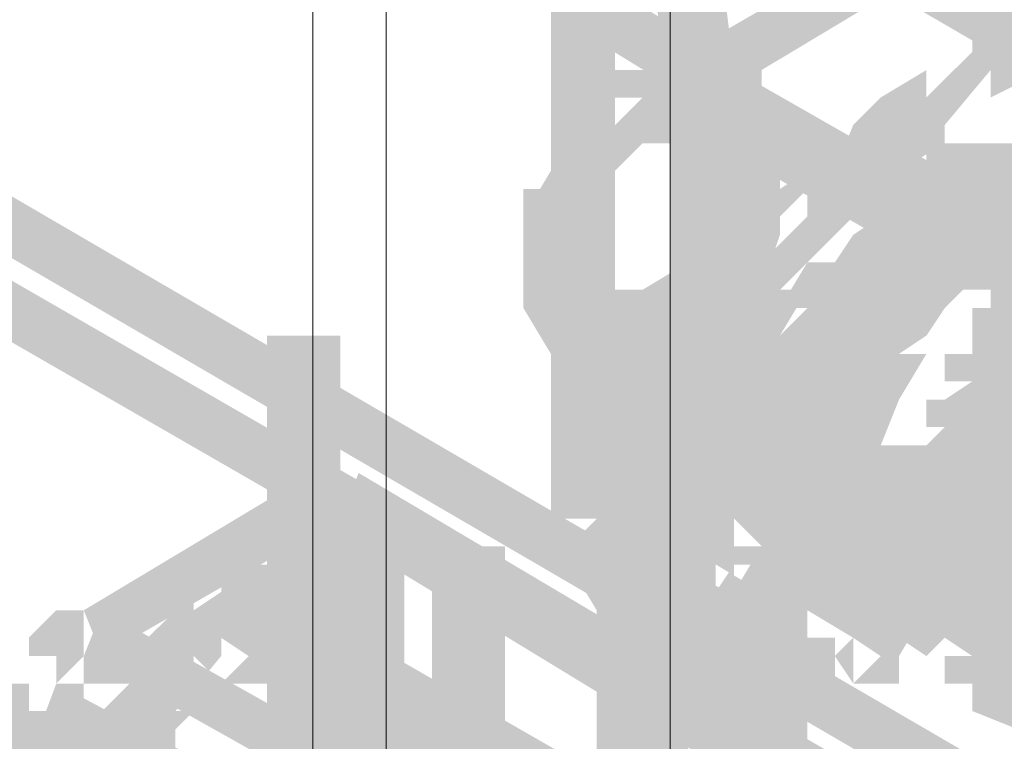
# Model space of a CAD drawing. Header units: millimetres. Extents: x -91 to 1961, y -1152 to 358.
# Tile 776 of 1056: x 238.54 to 240.32, y 124.67 to 125.98. Entities that reach past the tile are written whole.
import ezdxf

# ---------------------------------------------------------------- set-up
doc = ezdxf.new("R2010")
doc.units = ezdxf.units.MM
doc.header["$MEASUREMENT"] = 0
doc.layers.get('0').update_dxf_attribs({"linetype": 'CONTINUOUS'})

msp = doc.modelspace()

# ---------------------------------------------------------------- hatches: boundary and pattern name
at = {"true_color": 0xaaaaaa}
h = msp.add_hatch(color=253, dxfattribs=at)
h.paths.add_polyline_path([(239.7159, 144.5471), (239.7159, 138.194), (239.5835, 138.194), (239.5835, 144.5471)])
h.paths.add_polyline_path([(239.7159, 135.0174), (239.7159, 128.6642), (239.5835, 128.6642), (239.5835, 135.0174)])
h.paths.add_polyline_path([(239.7159, 125.4877), (239.7159, 119.1345), (239.5835, 119.1345), (239.5835, 125.4877)])
h.paths.add_polyline_path([(239.7159, 115.9579), (239.7159, 109.6048), (239.5835, 109.6048), (239.5835, 115.9579)])
h.paths.add_polyline_path([(239.7159, 106.4282), (239.7159, 100.0751), (239.5835, 100.0751), (239.5835, 106.4282)])
h = msp.add_hatch(color=253, dxfattribs=at)
h.paths.add_polyline_path([(239.1203, 144.4644), (239.1203, 138.1113), (238.9879, 138.1113), (238.9879, 144.4644)])
h.paths.add_polyline_path([(239.1203, 134.9347), (239.1203, 128.5815), (238.9879, 128.5815), (238.9879, 134.9347)])
h.paths.add_polyline_path([(239.1203, 125.4049), (239.1203, 119.0518), (238.9879, 119.0518), (238.9879, 125.4049)])
h.paths.add_polyline_path([(239.1203, 115.8752), (239.1203, 109.5221), (238.9879, 109.5221), (238.9879, 115.8752)])
h.paths.add_polyline_path([(239.1203, 106.3455), (239.1203, 99.9923), (238.9879, 99.9923), (238.9879, 106.3455)])
h = msp.add_hatch(color=253, dxfattribs=at)
h.paths.add_polyline_path([(239.2857, 99.6118), (239.2857, 105.965), (239.4181, 105.965), (239.4181, 99.6118)])
h.paths.add_polyline_path([(239.2857, 109.1415), (239.2857, 115.4947), (239.4181, 115.4947), (239.4181, 109.1415)])
h.paths.add_polyline_path([(239.2857, 118.6713), (239.2857, 125.0244), (239.4181, 125.0244), (239.4181, 118.6713)])
h.paths.add_polyline_path([(239.2857, 128.201), (239.2857, 134.5542), (239.4181, 134.5542), (239.4181, 128.201)])
h.paths.add_polyline_path([(239.2857, 137.7307), (239.2857, 144.0839), (239.4181, 144.0839), (239.4181, 137.7307)])
h = msp.add_hatch(color=253, dxfattribs=at)
h.paths.add_polyline_path([(267.9246, 110.0019), (262.4152, 113.1784), (262.4483, 113.2612), (267.9576, 110.0846)])
h.paths.add_polyline_path([(259.6522, 114.7336), (254.1594, 117.9102), (254.1925, 117.9929), (259.7019, 114.8164)])
h.paths.add_polyline_path([(251.3964, 119.5316), (245.8871, 122.7082), (245.9698, 122.7909), (251.4461, 119.6143)])
h.paths.add_polyline_path([(243.1406, 124.2634), (237.6809, 127.4399), (237.714, 127.5227), (243.2234, 124.3461)])
h = msp.add_hatch(color=253, dxfattribs=at)
h.paths.add_polyline_path([(265.4594, 110.0019), (259.95, 113.1784), (259.9997, 113.2612), (265.509, 110.0846)])
h.paths.add_polyline_path([(257.2036, 114.7336), (251.6942, 117.9102), (251.7439, 117.9929), (257.2367, 114.8164)])
h.paths.add_polyline_path([(248.9478, 119.5316), (243.4384, 122.7082), (243.5212, 122.7909), (248.9809, 119.6143)])
h.paths.add_polyline_path([(240.7251, 124.2634), (236.44, 126.7616), (236.4897, 126.8443), (240.7747, 124.3461)])
h = msp.add_hatch(color=253, dxfattribs=at)
h.paths.add_polyline_path([(239.4512, 126.7285), (239.5835, 126.7285), (239.5835, 126.6789), (239.4512, 126.6789)])
h.paths.add_polyline_path([(239.5008, 126.0006), (239.6166, 126.0006), (239.6166, 125.2395), (239.5008, 125.2395)])
h.paths.add_polyline_path([(240.2619, 126.8443), (240.295, 126.8443), (240.295, 126.7285), (240.2619, 126.7285)])
h = msp.add_hatch(color=253, dxfattribs=at)
h.paths.add_polyline_path([(236.4897, 126.6789), (241.9991, 123.5023), (241.9494, 123.4196), (236.44, 126.5962)])
h.paths.add_polyline_path([(244.7455, 121.8975), (250.2548, 118.7209), (250.2052, 118.6382), (244.7124, 121.8148)])
h.paths.add_polyline_path([(253.0013, 117.1492), (258.5106, 113.9726), (258.4775, 113.8899), (252.9682, 117.0664)])
h.paths.add_polyline_path([(261.2736, 112.3677), (265.509, 109.9522), (265.4594, 109.8695), (261.224, 112.285)])
for points in [[(239.5339, 126.0502), (240.3942, 126.5465), (240.4273, 126.4638), (239.5835, 125.9675)], [(239.749, 126.5465), (239.8317, 125.8847), (239.7159, 125.8351), (239.6166, 126.5134)], [(240.2122, 126.0833), (239.7986, 125.8351), (239.749, 125.9178), (240.1791, 126.166)], [(239.749, 125.8351), (239.5339, 125.9675), (239.5835, 126.0502), (239.7986, 125.9178)], [(240.6755, 125.8847), (240.6424, 125.8847), (240.5597, 125.9178), (240.4769, 125.9178), (240.51, 125.9675), (240.4769, 125.9178), (240.4273, 125.8847), (240.3446, 125.8847), (240.3942, 125.8847), (240.295, 125.8351), (240.295, 125.8847), (240.2122, 125.7855), (240.2122, 125.7524), (240.1295, 125.7028), (240.1791, 125.7524), (240.1295, 125.6697), (240.0964, 125.6697), (240.0137, 125.5869), (239.9144, 125.4877), (239.9641, 125.4877), (239.9144, 125.4049), (239.8813, 125.3222), (239.8317, 125.2064), (239.7986, 125.1071), (239.749, 125.0244), (239.749, 125.0741), (239.749, 124.9417), (239.749, 124.859), (239.6166, 124.859), (239.6166, 124.9417), (239.6166, 125.0741), (239.6663, 125.1568), (239.7159, 125.2395), (239.6993, 125.2395), (239.749, 125.3719), (239.7986, 125.4546), (239.8317, 125.5373), (239.8813, 125.5373), (239.9641, 125.62), (240.0468, 125.7028), (240.0137, 125.7028), (240.0468, 125.7855), (240.0964, 125.8351), (240.1791, 125.8847), (240.1791, 125.8351), (240.2619, 125.9178), (240.2619, 125.9675), (240.3446, 126.0006), (240.4273, 126.0006), (240.4273, 125.9675), (240.4769, 126.0006), (240.4769, 126.0502), (240.5597, 126.0502), (240.5928, 126.0502), (240.6755, 126.0006), (240.6424, 126.0006), (240.6755, 126.0006)], [(239.5339, 125.4546), (239.5835, 125.4546), (239.6166, 125.4546), (239.6166, 125.4049), (239.6663, 125.4546), (239.6663, 125.4877), (239.749, 125.5373), (239.749, 125.4877), (239.7986, 125.5373), (239.749, 125.5373), (239.7986, 125.62), (239.7986, 125.6697), (239.7986, 125.7524), (239.7986, 125.7855), (239.8317, 125.7524), (239.7986, 125.7855), (239.749, 125.8351), (239.749, 125.7855), (239.7159, 125.7855), (239.749, 125.8351), (239.7159, 125.7855), (239.6663, 125.7524), (239.6166, 125.7028), (239.5835, 125.6697), (239.6166, 125.6697), (239.5835, 125.5869), (239.5835, 125.62), (239.5835, 125.5373), (239.5835, 125.4877), (239.5835, 125.4546), (239.5339, 125.4546), (239.5835, 125.4049), (239.5339, 125.3719), (239.5008, 125.4049), (239.4512, 125.4546), (239.4512, 125.4877), (239.4512, 125.5373), (239.4512, 125.62), (239.5008, 125.7028), (239.5339, 125.7028), (239.5835, 125.7524), (239.6166, 125.7855), (239.6663, 125.8351), (239.7159, 125.8847), (239.7159, 125.9178), (239.749, 125.9178), (239.7986, 125.8847), (239.8317, 125.8351), (239.8813, 125.7855), (239.9144, 125.7855), (239.9144, 125.7524), (239.9144, 125.6697), (239.9144, 125.62), (239.9144, 125.5869), (239.8813, 125.4877), (239.8317, 125.4877), (239.7986, 125.4546), (239.7986, 125.4049), (239.7159, 125.3719), (239.7159, 125.4049), (239.6663, 125.3719), (239.6166, 125.3222), (239.5835, 125.3222), (239.5339, 125.3222)], [(240.8906, 125.7524), (240.8575, 125.7524), (240.7747, 125.7855), (240.7582, 125.802), (240.6755, 125.7855), (240.7251, 125.8351), (240.6755, 125.7855), (240.6424, 125.7524), (240.5597, 125.7524), (240.5928, 125.7524), (240.51, 125.7028), (240.4273, 125.6697), (240.4273, 125.7028), (240.3446, 125.62), (240.3942, 125.62), (240.3446, 125.5373), (240.295, 125.5373), (240.2122, 125.4546), (240.1295, 125.3719), (240.1791, 125.3719), (240.1295, 125.2891), (240.0964, 125.2064), (240.0799, 125.2064), (240.0468, 125.0741), (240.0137, 124.9913), (239.9641, 124.9086), (239.9641, 124.9417), (239.9641, 124.8259), (239.9641, 124.7266), (239.8317, 124.7266), (239.8317, 124.8259), (239.8317, 124.9417), (239.8813, 125.0244), (239.9144, 125.1071), (239.9144, 125.1237), (239.9641, 125.2395), (240.0137, 125.3222), (240.0468, 125.4049), (240.0964, 125.4049), (240.1791, 125.4877), (240.2619, 125.5869), (240.2122, 125.5869), (240.2619, 125.6697), (240.295, 125.6697), (240.3942, 125.7524), (240.3942, 125.7855), (240.4769, 125.8351), (240.5597, 125.8847), (240.6424, 125.8847), (240.6424, 125.8351), (240.6755, 125.8847), (240.6755, 125.9178), (240.7747, 125.9178), (240.8078, 125.9178), (240.8906, 125.8847), (240.8575, 125.8847), (240.8906, 125.8847)], [(239.5835, 125.4546), (239.6166, 125.4049), (239.5835, 125.4546), (239.6166, 125.4546), (239.6166, 125.4049), (239.6663, 125.4546), (239.7159, 125.4877), (239.749, 125.5373), (239.7159, 125.5373), (239.749, 125.62), (239.7986, 125.62), (239.8317, 125.6697), (239.7986, 125.6697), (239.7986, 125.7524), (239.7986, 125.7855), (239.8317, 125.7524), (239.7986, 125.7855), (239.7986, 125.7524), (239.749, 125.7524), (239.7159, 125.7524), (239.6663, 125.7524), (239.7159, 125.7855), (239.6663, 125.7524), (239.6166, 125.7028), (239.5835, 125.6697), (239.6166, 125.6697), (239.5835, 125.5869), (239.5835, 125.62), (239.5835, 125.5869), (239.5835, 125.4877), (239.5835, 125.4546), (239.5008, 125.4877), (239.5339, 125.4877), (239.5339, 125.3719), (239.5008, 125.3719), (239.4512, 125.4546), (239.4512, 125.4877), (239.4512, 125.5869), (239.4512, 125.62), (239.5008, 125.7028), (239.5339, 125.7028), (239.5835, 125.7524), (239.6166, 125.7855), (239.6663, 125.8351), (239.6663, 125.8847), (239.7159, 125.8847), (239.749, 125.8847), (239.7986, 125.8847), (239.8317, 125.8351), (239.8813, 125.7855), (239.9144, 125.7855), (239.9144, 125.7524), (239.9144, 125.6697), (239.8813, 125.62), (239.8317, 125.5869), (239.8813, 125.5869), (239.8317, 125.4877), (239.7986, 125.4877), (239.749, 125.4546), (239.7159, 125.4049), (239.6663, 125.3719), (239.6166, 125.3222), (239.5835, 125.3222), (239.5835, 125.3719), (239.5339, 125.4049)], [(239.7159, 125.8847), (239.7159, 125.1071), (239.8317, 125.1071), (239.8317, 125.8847)], [(240.2619, 125.4877), (239.7986, 125.7524), (239.8317, 125.8847), (240.295, 125.62)], [(240.3446, 125.62), (240.295, 125.62), (240.2619, 125.62), (240.2122, 125.62), (240.1791, 125.62), (240.2122, 125.6697), (240.1791, 125.62), (240.1295, 125.5869), (240.0964, 125.5373), (240.0468, 125.4877), (240.0964, 125.4877), (240.0468, 125.4049), (240.0137, 125.4049), (239.9641, 125.3719), (240.0137, 125.3719), (239.9641, 125.2891), (239.9641, 125.3222), (239.9641, 125.2891), (239.9641, 125.2064), (239.9641, 125.1568), (239.9641, 125.1071), (239.9641, 125.0741), (239.9144, 125.0741), (239.9641, 125.0244), (240.0137, 124.9913), (239.9641, 124.9417), (239.9144, 124.9913), (239.8813, 125.0244), (239.8317, 125.0741), (239.8317, 125.1071), (239.8317, 125.1568), (239.8317, 125.2064), (239.8317, 125.2891), (239.8317, 125.3222), (239.8813, 125.4049), (239.9144, 125.4049), (239.9641, 125.4546), (239.9144, 125.4546), (239.9641, 125.5373), (240.0137, 125.5373), (240.0468, 125.5869), (240.0964, 125.62), (240.1295, 125.6697), (240.1791, 125.7028), (240.1791, 125.7524), (240.2122, 125.7524), (240.2619, 125.7524), (240.295, 125.7524), (240.3446, 125.7524)], [(240.295, 125.5373), (240.0964, 125.6697), (240.1295, 125.7524), (240.3446, 125.62)], [(239.9641, 125.0244), (240.0137, 125.0741), (240.0137, 125.1071), (240.0468, 125.1071), (240.0468, 125.0741), (240.0964, 125.1071), (240.0468, 125.1071), (240.0468, 125.1568), (240.0964, 125.2064), (240.1295, 125.2064), (240.1295, 125.1568), (240.1791, 125.2064), (240.2122, 125.2395), (240.1791, 125.2395), (240.1791, 125.2891), (240.2122, 125.2891), (240.2619, 125.3222), (240.2122, 125.3222), (240.2122, 125.3719), (240.2619, 125.3719), (240.295, 125.4049), (240.2619, 125.4049), (240.2619, 125.4546), (240.295, 125.4546), (240.3446, 125.4877), (240.295, 125.4877), (240.295, 125.5373), (240.295, 125.5869), (240.295, 125.62), (240.3446, 125.62), (240.3942, 125.6697), (240.3446, 125.6697), (240.3446, 125.7028), (240.4769, 125.7028), (240.4769, 125.6697), (240.4273, 125.62), (240.3942, 125.5869), (240.4273, 125.62), (240.4273, 125.5869), (240.4273, 125.5373), (240.4273, 125.4877), (240.3942, 125.4546), (240.3446, 125.4049), (240.3942, 125.4546), (240.3942, 125.4049), (240.3446, 125.3719), (240.295, 125.3222), (240.3446, 125.3719), (240.3446, 125.3222), (240.295, 125.2891), (240.2619, 125.2395), (240.295, 125.2891), (240.295, 125.2395), (240.2619, 125.2064), (240.2122, 125.1568), (240.1791, 125.1071), (240.1295, 125.0741), (240.0964, 125.0741), (240.1791, 125.1568), (240.1791, 125.1071), (240.1295, 125.0741), (240.0964, 125.0244), (240.0468, 124.9913), (240.0137, 124.9913), (240.0468, 125.0244), (240.0137, 124.9913)], [(240.1791, 124.9086), (240.2122, 124.9417), (240.2122, 124.9913), (240.2619, 124.9913), (240.2619, 124.9417), (240.295, 124.9913), (240.2619, 124.9913), (240.2619, 125.0244), (240.295, 125.0741), (240.3446, 125.0741), (240.3446, 125.0244), (240.3942, 125.0741), (240.4273, 125.1071), (240.3942, 125.1071), (240.3942, 125.1568), (240.4273, 125.1568), (240.4769, 125.2064), (240.4273, 125.2064), (240.4273, 125.2395), (240.4769, 125.2395), (240.51, 125.2891), (240.4769, 125.2891), (240.4769, 125.3222), (240.51, 125.3222), (240.5597, 125.3719), (240.51, 125.3719), (240.51, 125.4049), (240.51, 125.4546), (240.51, 125.4877), (240.5597, 125.4877), (240.5928, 125.5373), (240.5597, 125.5373), (240.5597, 125.5869), (240.6755, 125.5869), (240.6755, 125.5373), (240.6424, 125.4877), (240.5928, 125.4546), (240.6424, 125.4877), (240.6424, 125.4546), (240.6424, 125.4049), (240.6424, 125.3719), (240.5928, 125.3222), (240.5597, 125.2891), (240.5928, 125.3222), (240.5928, 125.2891), (240.5597, 125.2395), (240.51, 125.2064), (240.5597, 125.2395), (240.5597, 125.2064), (240.51, 125.1568), (240.4769, 125.1071), (240.51, 125.1568), (240.51, 125.1071), (240.4769, 125.0741), (240.4273, 125.0244), (240.3942, 124.9913), (240.3446, 124.9417), (240.295, 124.9417), (240.3942, 125.0244), (240.3942, 124.9913), (240.3446, 124.9417), (240.295, 124.9086), (240.2619, 124.859), (240.2122, 124.859), (240.2619, 124.9086), (240.2122, 124.859)], [(240.7251, 125.4049), (240.6755, 125.4546), (240.7251, 125.4049), (240.6424, 125.3719), (240.5597, 125.3222), (240.4769, 125.2891), (240.4769, 125.3222), (240.3942, 125.2395), (240.4273, 125.2395), (240.3942, 125.1071), (240.3777, 125.1237), (240.3446, 125.0244), (240.3446, 125.0741), (240.3446, 124.9417), (240.3446, 124.859), (240.295, 124.859), (240.3446, 124.8259), (240.3446, 124.859), (240.4273, 124.8259), (240.3942, 124.8259), (240.4273, 124.8259), (240.51, 124.859), (240.5928, 124.9086), (240.5928, 124.859), (240.6755, 124.9417), (240.7747, 125.0244), (240.7251, 125.0244), (240.7747, 125.1568), (240.7582, 125.1568), (240.7747, 125.2395), (240.7747, 125.3222), (240.7747, 125.2891), (240.7251, 125.3719), (240.7747, 125.3719), (240.7251, 125.4049), (240.7747, 125.4546), (240.8078, 125.4049), (240.8575, 125.4049), (240.8906, 125.3222), (240.8906, 125.2395), (240.8906, 125.1568), (240.8906, 125.1071), (240.8575, 124.9913), (240.8078, 124.9913), (240.7251, 124.9086), (240.6424, 124.8259), (240.6424, 124.7763), (240.5597, 124.7266), (240.4769, 124.6935), (240.4273, 124.6935), (240.3942, 124.6935), (240.3777, 124.6935), (240.295, 124.7266), (240.295, 124.7763), (240.2619, 124.8259), (240.2122, 124.859), (240.2122, 124.9417), (240.2122, 125.0741), (240.2619, 125.1568), (240.295, 125.2891), (240.3446, 125.2891), (240.4273, 125.3719), (240.4273, 125.4049), (240.51, 125.4546), (240.5928, 125.4877), (240.6755, 125.5373), (240.7251, 125.4877), (240.7747, 125.4546)], [(240.7251, 125.3719), (240.6755, 125.3719), (240.5928, 125.3719), (240.6424, 125.3719), (240.5597, 125.3222), (240.5597, 125.3719), (240.4769, 125.2891), (240.51, 125.2891), (240.4769, 125.2064), (240.4273, 125.2064), (240.3446, 125.1071), (240.3942, 125.1568), (240.3942, 125.0741), (240.3942, 124.9417), (240.3942, 124.859), (240.3446, 124.859), (240.3942, 124.8259), (240.4273, 124.7763), (240.3942, 124.8259), (240.4769, 124.8259), (240.5597, 124.859), (240.5597, 124.8259), (240.5928, 124.859), (240.6755, 124.9417), (240.7747, 125.0244), (240.7251, 125.0244), (240.7747, 125.1568), (240.7582, 125.1568), (240.7747, 125.2395), (240.7747, 125.3222), (240.7747, 125.2891), (240.7251, 125.3719), (240.7747, 125.3719), (240.7251, 125.4049), (240.7747, 125.4546), (240.8078, 125.4049), (240.8575, 125.4049), (240.8906, 125.3222), (240.8906, 125.2395), (240.8906, 125.1568), (240.8906, 125.1071), (240.8575, 124.9913), (240.8078, 124.9913), (240.7251, 124.9086), (240.6424, 124.8259), (240.5928, 124.7763), (240.5928, 124.7266), (240.51, 124.6935), (240.4769, 124.6935), (240.3942, 124.6935), (240.3942, 124.7266), (240.3446, 124.7763), (240.295, 124.8259), (240.2619, 124.859), (240.2619, 124.9417), (240.2619, 125.0741), (240.2619, 125.1568), (240.295, 125.1568), (240.3942, 125.2395), (240.3446, 125.2395), (240.3942, 125.3222), (240.4273, 125.3222), (240.51, 125.4049), (240.51, 125.4546), (240.5928, 125.4877), (240.5928, 125.5042), (240.6755, 125.4877), (240.7251, 125.4877)], [(239.9641, 125.0244), (240.0137, 125.0244), (240.0468, 125.0244), (240.0964, 125.0244), (240.1295, 125.0244), (240.0964, 124.9913), (240.0964, 125.0244), (240.1295, 125.0741), (240.1791, 125.0741), (240.1791, 125.0244), (240.2122, 125.0741), (240.2619, 125.1071), (240.295, 125.1568), (240.3446, 125.2064), (240.295, 125.2064), (240.295, 125.2395), (240.3446, 125.2395), (240.3942, 125.2891), (240.3446, 125.2891), (240.3446, 125.3222), (240.3942, 125.3222), (240.4273, 125.3719), (240.3942, 125.3719), (240.3942, 125.4049), (240.3942, 125.4546), (240.3942, 125.4877), (240.51, 125.4877), (240.51, 125.4546), (240.51, 125.4049), (240.51, 125.3719), (240.4769, 125.3222), (240.4273, 125.2891), (240.4769, 125.3222), (240.4769, 125.2891), (240.4273, 125.2395), (240.3942, 125.2064), (240.4273, 125.2395), (240.4273, 125.2064), (240.3942, 125.1568), (240.3446, 125.1071), (240.295, 125.0741), (240.2619, 125.0244), (240.2122, 124.9913), (240.1791, 124.9417), (240.1295, 124.9417), (240.2122, 125.0244), (240.2122, 124.9913), (240.1295, 124.9086), (240.0964, 124.9086), (240.0468, 124.9086), (240.0137, 124.9086), (239.9641, 124.9086)], [(240.2619, 124.859), (240.295, 124.859), (240.3446, 124.859), (240.3942, 124.859), (240.4273, 124.859), (240.51, 124.9086), (240.51, 124.859), (240.5597, 124.9086), (240.5928, 124.9417), (240.6424, 124.9913), (240.5928, 124.9913), (240.6424, 125.0741), (240.6424, 125.1071), (240.6424, 125.1237), (240.6755, 125.2064), (240.6755, 125.2395), (240.6755, 125.2891), (240.6755, 125.3719), (240.6755, 125.4049), (240.6755, 125.4546), (240.7251, 125.4049), (240.6755, 125.4546), (240.7251, 125.4877), (240.7747, 125.4546), (240.8078, 125.4546), (240.8078, 125.4049), (240.8078, 125.3719), (240.8078, 125.2891), (240.8078, 125.2395), (240.8078, 125.2064), (240.8078, 125.1568), (240.7747, 125.0741), (240.7747, 125.1071), (240.7747, 125.0741), (240.7747, 125.0244), (240.7251, 124.9417), (240.6755, 124.9417), (240.6424, 124.9086), (240.5928, 124.859), (240.5597, 124.8259), (240.5597, 124.7763), (240.4769, 124.7266), (240.4273, 124.7266), (240.3942, 124.7266), (240.3446, 124.7266), (240.295, 124.7266), (240.2619, 124.7266)], [(240.0468, 125.0741), (239.5339, 125.3222), (239.5835, 125.4546), (240.0964, 125.2064)], [(239.749, 125.0741), (239.5339, 125.2064), (239.5835, 125.2891), (239.7986, 125.1568)], [(240.0137, 125.0741), (239.7986, 125.2064), (239.8317, 125.2891), (240.0468, 125.1568)], [(238.657, 124.9086), (239.0706, 125.1568), (239.1203, 125.0741), (238.6901, 124.8259)], [(239.1203, 125.1568), (240.1791, 124.5281), (240.1295, 124.4288), (239.0706, 125.0741)], [(240.1791, 124.4288), (239.1203, 125.0741), (239.1534, 125.1568), (240.2122, 124.5281)], [(239.1203, 125.0741), (239.1203, 124.5612), (239.2361, 124.5612), (239.2361, 125.0741)], [(240.1791, 124.859), (239.9641, 124.9913), (240.0137, 125.0741), (240.2122, 124.9417)], [(239.6663, 125.0244), (239.8813, 124.9086), (239.8317, 124.8259), (239.6166, 124.9417)], [(239.9641, 125.0244), (240.1791, 124.9086), (240.1295, 124.8259), (239.9144, 124.9417)], [(240.0137, 124.9913), (239.9641, 124.9417), (239.9144, 124.9913), (239.9641, 125.0244)], [(240.0468, 124.859), (239.9641, 124.9086), (240.0137, 125.0244), (240.0964, 124.9913)], [(239.7159, 124.2303), (238.657, 124.8259), (238.6901, 124.9086), (239.749, 124.313)], [(239.9144, 124.313), (239.0376, 124.8259), (239.0706, 124.9086), (239.9641, 124.3957)], [(239.8813, 124.6935), (239.6663, 124.8259), (239.7159, 124.9086), (239.9144, 124.7763)], [(240.1295, 124.859), (240.1791, 124.9086), (240.2122, 124.859), (240.1791, 124.8259)], [(239.6166, 124.859), (239.6166, 124.3461), (239.749, 124.3461), (239.749, 124.859)], [(240.295, 124.859), (240.3942, 124.8259), (240.3446, 124.6935), (240.2619, 124.7266)], [(238.6074, 124.7763), (239.7159, 124.1806), (239.6663, 124.0483), (238.5578, 124.6439)], [(239.9641, 124.1806), (239.0706, 124.6935), (239.1203, 124.7763), (240.0137, 124.2634)], [(238.5247, 124.7266), (238.5247, 124.2634), (238.657, 124.2634), (238.657, 124.7266)]]:
    msp.add_hatch(color=253, dxfattribs=at).paths.add_polyline_path(points)
h = msp.add_hatch(color=253, dxfattribs=at)
h.paths.add_polyline_path([(239.749, 125.8351), (239.749, 125.8847), (239.8813, 125.8847), (239.8813, 125.8351)])
h.paths.add_polyline_path([(239.7986, 125.7855), (239.749, 125.7855), (239.749, 125.9178), (239.7986, 125.9178)])
h.paths.add_polyline_path([(239.749, 125.7855), (239.7159, 125.7855), (239.7159, 125.9178), (239.749, 125.9178)])
h.paths.add_polyline_path([(239.7986, 125.8847), (239.7986, 125.8351), (239.6663, 125.8351), (239.6663, 125.8847)])
h.paths.add_polyline_path([(239.7159, 125.7524), (239.6663, 125.7524), (239.6663, 125.8847), (239.7159, 125.8847)])
h.paths.add_polyline_path([(239.6663, 125.7524), (239.6166, 125.7524), (239.6166, 125.8847), (239.6663, 125.8847)])
h.paths.add_polyline_path([(239.7159, 125.8351), (239.7159, 125.7855), (239.5835, 125.7855), (239.5835, 125.8351)])
h.paths.add_polyline_path([(239.6166, 125.7028), (239.5835, 125.7028), (239.5835, 125.8351), (239.6166, 125.8351)])
h.paths.add_polyline_path([(239.6663, 125.7855), (239.6663, 125.7524), (239.5339, 125.7524), (239.5339, 125.7855)])
h.paths.add_polyline_path([(239.5835, 125.6697), (239.5339, 125.6697), (239.5339, 125.7855), (239.5835, 125.7855)])
h.paths.add_polyline_path([(239.6166, 125.7524), (239.6166, 125.7028), (239.5008, 125.7028), (239.5008, 125.7524)])
h.paths.add_polyline_path([(239.6166, 125.7028), (239.6166, 125.6697), (239.5008, 125.6697), (239.5008, 125.7028)])
h.paths.add_polyline_path([(239.5339, 125.5869), (239.5008, 125.5869), (239.5008, 125.7028), (239.5339, 125.7028)])
h.paths.add_polyline_path([(239.5835, 125.6697), (239.5835, 125.62), (239.4512, 125.62), (239.4512, 125.6697)])
h.paths.add_polyline_path([(239.5835, 125.62), (239.5835, 125.5869), (239.4512, 125.5869), (239.4512, 125.62)])
h.paths.add_polyline_path([(239.5835, 125.5869), (239.5835, 125.5373), (239.4512, 125.5373), (239.4512, 125.5869)])
h.paths.add_polyline_path([(239.5835, 125.5373), (239.5835, 125.4877), (239.4512, 125.4877), (239.4512, 125.5373)])
h.paths.add_polyline_path([(239.5835, 125.4877), (239.5835, 125.4546), (239.4512, 125.4546), (239.4512, 125.4877)])
h.paths.add_polyline_path([(239.5008, 125.4877), (239.5339, 125.4877), (239.5339, 125.3719), (239.5008, 125.3719)])
h.paths.add_polyline_path([(239.6166, 125.4546), (239.6166, 125.4049), (239.5008, 125.4049), (239.5008, 125.4546)])
h = msp.add_hatch(color=253, dxfattribs=at)
h.paths.add_polyline_path([(240.0964, 125.62), (240.0468, 125.62), (240.0468, 125.7524), (240.0964, 125.7524)])
h.paths.add_polyline_path([(240.0468, 125.62), (240.0137, 125.62), (239.9641, 125.62), (240.0137, 125.6697), (239.9641, 125.62), (239.9144, 125.5869), (239.8813, 125.5869), (239.9641, 125.6697), (239.9641, 125.62), (239.9144, 125.5869), (239.8813, 125.5373), (239.8317, 125.4877), (239.8813, 125.5373), (239.8813, 125.4877), (239.8317, 125.4546), (239.7986, 125.4049), (239.8317, 125.4546), (239.8317, 125.4049), (239.8317, 125.3719), (239.8317, 125.3222), (239.7159, 125.3222), (239.7159, 125.3719), (239.7159, 125.4049), (239.7159, 125.4546), (239.749, 125.4546), (239.7986, 125.4877), (239.749, 125.4877), (239.749, 125.5373), (239.7986, 125.5373), (239.8317, 125.5869), (239.8813, 125.62), (239.8317, 125.62), (239.8317, 125.6697), (239.8813, 125.7028), (239.9144, 125.7028), (239.9144, 125.6697), (239.9641, 125.7028), (239.9641, 125.7524), (240.0137, 125.7524), (240.0468, 125.7524)])
h.paths.add_polyline_path([(239.8317, 125.3222), (239.8317, 125.2891), (239.7986, 125.2891), (239.8317, 125.2395), (239.7986, 125.2064), (239.749, 125.2395), (239.7159, 125.2891), (239.7159, 125.3222)])
h = msp.add_hatch(color=253, dxfattribs=at)
h.paths.add_polyline_path([(240.4769, 125.5869), (240.4273, 125.62), (240.4273, 125.5869), (240.3942, 125.5869), (240.3446, 125.5869), (240.3942, 125.62), (240.3446, 125.5869), (240.295, 125.5373), (240.2122, 125.5373), (240.2619, 125.5869), (240.2122, 125.5373), (240.1791, 125.4877), (240.2122, 125.4877), (240.1791, 125.4049), (240.1295, 125.4049), (240.0964, 125.3719), (240.1295, 125.3719), (240.0964, 125.2891), (240.0964, 125.3222), (240.0964, 125.2891), (240.0964, 125.2064), (240.0468, 125.1568), (240.0137, 125.1071), (240.0468, 125.1568), (240.0468, 125.1071), (240.0468, 125.1237), (240.0964, 125.0244), (240.0799, 125.0244), (240.0964, 124.9913), (239.9641, 124.9913), (239.9641, 125.0244), (239.9641, 124.9913), (239.9144, 125.0741), (239.9144, 125.1071), (239.9144, 125.1568), (239.9641, 125.1568), (240.0137, 125.2064), (239.9641, 125.2064), (239.9641, 125.2891), (239.9641, 125.3222), (240.0137, 125.4049), (240.0468, 125.4049), (240.0964, 125.4546), (240.0468, 125.4546), (240.0964, 125.5373), (240.1295, 125.5373), (240.1791, 125.5869), (240.2122, 125.62), (240.2122, 125.6697), (240.295, 125.6697), (240.295, 125.62), (240.3446, 125.6697), (240.3446, 125.7028), (240.3942, 125.7028), (240.4273, 125.7028), (240.4769, 125.6697), (240.51, 125.62)])
h.paths.add_polyline_path([(240.0468, 124.9913), (240.0964, 124.9417), (240.0468, 124.9086), (240.0137, 124.9417)])
h = msp.add_hatch(color=253, dxfattribs=at)
h.paths.add_polyline_path([(240.0964, 125.5869), (240.0964, 125.62), (240.2122, 125.62), (240.2122, 125.5869)])
h.paths.add_polyline_path([(240.0964, 125.62), (240.0964, 125.6697), (240.2122, 125.6697), (240.2122, 125.62)])
h.paths.add_polyline_path([(240.1295, 125.62), (240.0964, 125.6697), (240.1295, 125.7028), (240.1791, 125.6697)])
h = msp.add_hatch(color=253, dxfattribs=at)
h.paths.add_polyline_path([(240.2619, 125.4877), (240.2122, 125.4877), (240.2122, 125.62), (240.2619, 125.62)])
h.paths.add_polyline_path([(240.2122, 125.4877), (240.1791, 125.4877), (240.2122, 125.5373), (240.1791, 125.4877), (240.1295, 125.4546), (240.0964, 125.4546), (240.1791, 125.5373), (240.1791, 125.4877), (240.1295, 125.4546), (240.0964, 125.4049), (240.1295, 125.4546), (240.1295, 125.4049), (240.0964, 125.3719), (240.0468, 125.3222), (240.0964, 125.3719), (240.0964, 125.3222), (240.0137, 125.2395), (239.9641, 125.2395), (240.0468, 125.3222), (240.0468, 125.2891), (240.0468, 125.2395), (240.0468, 125.2064), (240.0137, 125.2064), (240.0468, 125.1568), (240.0137, 125.1071), (239.9641, 125.1568), (239.9144, 125.2064), (239.9144, 125.2395), (239.9144, 125.2891), (239.9144, 125.3222), (239.9641, 125.3719), (240.0137, 125.3719), (239.9641, 125.3222), (239.9641, 125.3719), (240.0137, 125.3719), (240.0468, 125.4049), (240.0137, 125.4049), (240.0137, 125.4546), (240.0468, 125.4546), (240.0964, 125.4877), (240.0468, 125.4877), (240.0468, 125.5373), (240.0964, 125.5869), (240.1295, 125.5869), (240.1295, 125.5373), (240.1791, 125.5869), (240.1791, 125.62), (240.2122, 125.62)])
h.paths.add_polyline_path([(240.0137, 125.2064), (240.0468, 125.2064), (240.0468, 125.0741), (240.0137, 125.0741)])
h = msp.add_hatch(color=253, dxfattribs=at)
h.paths.add_polyline_path([(240.295, 125.4877), (240.2619, 125.4877), (240.2619, 125.62), (240.295, 125.62)])
h.paths.add_polyline_path([(240.2619, 125.4877), (240.2122, 125.4877), (240.1791, 125.4877), (240.1295, 125.4877), (240.1791, 125.5373), (240.1295, 125.4877), (240.1791, 125.5373), (240.1791, 125.4877), (240.1295, 125.4546), (240.0964, 125.4049), (240.0468, 125.3719), (240.0964, 125.4049), (240.0964, 125.3719), (240.0468, 125.3222), (240.0137, 125.2891), (240.0468, 125.3222), (240.0468, 125.2891), (240.0468, 125.2395), (240.0468, 125.2064), (239.9144, 125.2064), (239.9144, 125.2395), (239.9144, 125.2891), (239.9144, 125.3222), (239.9641, 125.3222), (240.0137, 125.3719), (239.9641, 125.3719), (239.9641, 125.4049), (240.0137, 125.4049), (240.0468, 125.4546), (240.0964, 125.4877), (240.0468, 125.4877), (240.0468, 125.5373), (240.0964, 125.5373), (240.1295, 125.5869), (240.1295, 125.62), (240.1791, 125.62), (240.2122, 125.62), (240.2619, 125.62)])
h.paths.add_polyline_path([(240.0468, 125.2064), (240.0468, 125.1568), (240.0137, 125.1568), (240.0468, 125.1071), (240.0137, 125.0741), (239.9641, 125.1071), (239.9144, 125.1568), (239.9144, 125.2064)])
h = msp.add_hatch(color=253, dxfattribs=at)
h.paths.add_polyline_path([(240.295, 125.4546), (240.295, 125.4877), (240.4273, 125.4877), (240.4273, 125.4546)])
h.paths.add_polyline_path([(240.3446, 125.4049), (240.295, 125.4049), (240.295, 125.5373), (240.3446, 125.5373)])
h.paths.add_polyline_path([(240.2619, 125.4877), (240.2619, 125.5373), (240.3942, 125.5373), (240.3942, 125.4877)])
h.paths.add_polyline_path([(240.2619, 125.5373), (240.2619, 125.5869), (240.3942, 125.5869), (240.3942, 125.5373)])
h.paths.add_polyline_path([(240.295, 125.4877), (240.2619, 125.4877), (240.2619, 125.62), (240.295, 125.62)])
h = msp.add_hatch(color=253, dxfattribs=at)
h.paths.add_polyline_path([(239.7986, 125.2891), (239.8317, 125.2891), (239.8317, 125.1568), (239.7986, 125.1568)])
h.paths.add_polyline_path([(239.8317, 125.2891), (239.8813, 125.2891), (239.8813, 125.1568), (239.8317, 125.1568)])
h.paths.add_polyline_path([(239.8813, 125.2891), (239.9144, 125.2891), (239.9641, 125.2891), (239.9144, 125.2395), (239.9144, 125.2891), (239.9641, 125.3222), (240.0137, 125.3222), (239.9641, 125.2891), (239.9641, 125.3222), (240.0137, 125.3719), (240.0468, 125.3719), (240.0137, 125.3222), (240.0137, 125.3719), (240.0468, 125.3719), (240.0964, 125.4049), (240.1295, 125.3719), (240.0964, 125.3222), (240.1295, 125.3719), (240.1295, 125.3222), (240.0468, 125.2395), (240.0137, 125.2395), (240.0964, 125.3222), (240.0964, 125.2891), (240.0137, 125.2064), (239.9641, 125.2064), (240.0468, 125.2891), (240.0468, 125.2395), (239.9641, 125.1568), (239.9144, 125.1568), (239.8813, 125.1568)])
h.paths.add_polyline_path([(240.0964, 125.4049), (240.1295, 125.4546), (240.0964, 125.4546), (240.0964, 125.4877), (240.0964, 125.5373), (240.2122, 125.5373), (240.2122, 125.4877), (240.2122, 125.4546), (240.1791, 125.4049), (240.1295, 125.3719)])
h.paths.add_polyline_path([(240.0964, 125.5373), (240.0964, 125.5869), (240.2122, 125.5869), (240.2122, 125.5373)])
h = msp.add_hatch(color=253, dxfattribs=at)
h.paths.add_polyline_path([(240.6755, 125.4546), (240.6424, 125.4877), (240.6424, 125.4546), (240.5928, 125.4546), (240.5597, 125.4546), (240.5597, 125.5869), (240.5928, 125.5869), (240.6424, 125.5869), (240.6755, 125.5373), (240.7251, 125.4877)])
h.paths.add_polyline_path([(240.5928, 125.4877), (240.5597, 125.4546), (240.51, 125.4049), (240.4769, 125.4049), (240.51, 125.4546), (240.4769, 125.4049), (240.4273, 125.3719), (240.3942, 125.3719), (240.4273, 125.4049), (240.3942, 125.3719), (240.4273, 125.4049), (240.4273, 125.3719), (240.3942, 125.3222), (240.3446, 125.2891), (240.295, 125.2395), (240.3446, 125.2891), (240.3446, 125.2395), (240.295, 125.2064), (240.2619, 125.1568), (240.295, 125.2064), (240.295, 125.1568), (240.295, 125.1071), (240.295, 125.0741), (240.2619, 125.0244), (240.2122, 124.9913), (240.1791, 125.0244), (240.2122, 125.0741), (240.1791, 125.0741), (240.1791, 125.1071), (240.1791, 125.1568), (240.1791, 125.2064), (240.2122, 125.2064), (240.2619, 125.2395), (240.2122, 125.2395), (240.2122, 125.2891), (240.2619, 125.2891), (240.295, 125.3222), (240.3446, 125.3719), (240.295, 125.3719), (240.295, 125.4049), (240.3446, 125.4049), (240.3942, 125.4546), (240.3942, 125.4877), (240.4273, 125.4877), (240.4273, 125.4546), (240.4769, 125.4877), (240.4769, 125.5373), (240.51, 125.5373), (240.51, 125.4877), (240.5597, 125.5373)])
h = msp.add_hatch(color=253, dxfattribs=at)
h.paths.add_polyline_path([(240.295, 125.4546), (240.295, 125.4877), (240.4273, 125.4877), (240.4273, 125.4546)])
h.paths.add_polyline_path([(240.295, 125.4877), (240.295, 125.5373), (240.4273, 125.5373), (240.4273, 125.4877)])
h.paths.add_polyline_path([(240.3446, 125.4877), (240.295, 125.5373), (240.3446, 125.5869), (240.3942, 125.5373)])
h = msp.add_hatch(color=253, dxfattribs=at)
h.paths.add_polyline_path([(240.1295, 125.1568), (240.1295, 125.1071), (240.0137, 125.1071), (240.0137, 125.1568)])
h.paths.add_polyline_path([(240.0468, 125.1568), (240.0964, 125.1568), (240.0964, 125.0244), (240.0468, 125.0244)])
h.paths.add_polyline_path([(240.0964, 125.1071), (240.1295, 125.1568), (240.1791, 125.1071), (240.1295, 125.0741)])
h.paths.add_polyline_path([(240.1295, 125.2064), (240.1791, 125.2064), (240.1791, 125.1568), (240.2122, 125.2064), (240.2619, 125.1568), (240.2122, 125.1071), (240.1791, 125.0741), (240.1295, 125.0741)])
h.paths.add_polyline_path([(240.2122, 125.2064), (240.2619, 125.2395), (240.295, 125.2064), (240.2619, 125.1568)])
h.paths.add_polyline_path([(240.2122, 125.2395), (240.2122, 125.2891), (240.2619, 125.2891), (240.295, 125.3222), (240.3446, 125.2891), (240.295, 125.2395), (240.3446, 125.2891), (240.3446, 125.2395)])
h.paths.add_polyline_path([(240.2619, 125.3222), (240.2619, 125.3719), (240.2619, 125.4049), (240.295, 125.4546), (240.3446, 125.4546), (240.295, 125.4049), (240.295, 125.4546), (240.4273, 125.4546), (240.4273, 125.4049), (240.3446, 125.3222), (240.295, 125.3222), (240.3942, 125.4049), (240.3942, 125.3719), (240.3942, 125.3222)])
h = msp.add_hatch(color=253, dxfattribs=at)
h.paths.add_polyline_path([(240.0137, 125.1568), (240.0468, 125.1568), (240.0468, 125.0244), (240.0137, 125.0244)])
h.paths.add_polyline_path([(240.0468, 125.1568), (240.0964, 125.1568), (240.0964, 125.0244), (240.0468, 125.0244)])
h.paths.add_polyline_path([(240.0964, 125.1568), (240.1295, 125.1568), (240.1791, 125.1568), (240.1295, 125.1071), (240.1295, 125.1568), (240.1791, 125.2064), (240.2122, 125.2064), (240.1791, 125.1568), (240.1791, 125.2064), (240.2122, 125.2395), (240.2619, 125.2395), (240.2122, 125.2064), (240.2122, 125.2395), (240.2619, 125.2395), (240.295, 125.2891), (240.3446, 125.2395), (240.295, 125.2064), (240.3446, 125.2395), (240.3446, 125.2064), (240.2619, 125.1071), (240.2122, 125.1071), (240.295, 125.2064), (240.295, 125.1568), (240.2122, 125.0741), (240.1791, 125.0741), (240.2619, 125.1568), (240.2619, 125.1071), (240.1791, 125.0244), (240.1295, 125.0244), (240.0964, 125.0244)])
h.paths.add_polyline_path([(240.295, 125.2891), (240.3446, 125.3222), (240.295, 125.3222), (240.295, 125.3719), (240.295, 125.4049), (240.4273, 125.4049), (240.4273, 125.3719), (240.4273, 125.3222), (240.3942, 125.2891), (240.3446, 125.2395)])
h.paths.add_polyline_path([(240.295, 125.4049), (240.295, 125.4546), (240.4273, 125.4546), (240.4273, 125.4049)])
h = msp.add_hatch(color=253, dxfattribs=at)
h.paths.add_polyline_path([(240.0468, 124.9913), (240.0964, 124.9913), (240.1295, 124.9913), (240.1295, 124.859), (240.0964, 124.859), (240.0468, 124.859)])
h.paths.add_polyline_path([(240.1295, 124.9913), (240.1791, 124.9913), (240.2122, 124.9913), (240.2619, 124.9913), (240.2619, 124.9417), (240.295, 124.9913), (240.3446, 125.0244), (240.3942, 125.0741), (240.4273, 125.0244), (240.3942, 124.9913), (240.3446, 124.9417), (240.295, 124.9086), (240.2619, 124.859), (240.2122, 124.859), (240.1791, 124.859), (240.1295, 124.859)])
h.paths.add_polyline_path([(240.3942, 125.0741), (240.4273, 125.1071), (240.4769, 125.1568), (240.4273, 125.1568), (240.4273, 125.2395), (240.4769, 125.2395), (240.51, 125.2891), (240.4769, 125.2891), (240.4769, 125.3222), (240.4769, 125.3719), (240.51, 125.3719), (240.5597, 125.4049), (240.51, 125.4049), (240.51, 125.4546), (240.6424, 125.4546), (240.6424, 125.4049), (240.5928, 125.3719), (240.5597, 125.3222), (240.5928, 125.3719), (240.5928, 125.3222), (240.5928, 125.2891), (240.5597, 125.2395), (240.51, 125.2064), (240.5597, 125.2395), (240.5597, 125.1568), (240.51, 125.1071), (240.4769, 125.0741), (240.4273, 125.0244)])
h = msp.add_hatch(color=253, dxfattribs=at)
h.paths.add_polyline_path([(240.4769, 125.2891), (240.4769, 125.2395), (240.3446, 125.2395), (240.3446, 125.2891)])
h.paths.add_polyline_path([(240.4769, 125.2395), (240.4769, 125.2064), (240.3446, 125.2064), (240.3446, 125.2395)])
h.paths.add_polyline_path([(240.4273, 125.1568), (240.3942, 125.1071), (240.3446, 125.1568), (240.3942, 125.2064)])
h.paths.add_polyline_path([(240.4273, 125.1568), (240.4273, 125.1071), (240.295, 125.1071), (240.295, 125.1568)])
h = msp.add_hatch(color=253, dxfattribs=at)
h.paths.add_polyline_path([(240.4769, 125.2891), (240.4769, 125.2395), (240.3446, 125.2395), (240.3446, 125.2891)])
h.paths.add_polyline_path([(240.4769, 125.2395), (240.4769, 125.2064), (240.3446, 125.2064), (240.3446, 125.2395)])
h.paths.add_polyline_path([(240.4273, 125.1568), (240.3942, 125.1071), (240.3446, 125.1568), (240.3942, 125.2064)])
h.paths.add_polyline_path([(240.4273, 125.1568), (240.4273, 125.1071), (240.295, 125.1071), (240.295, 125.1568)])
h = msp.add_hatch(color=253, dxfattribs=at)
h.paths.add_polyline_path([(239.6166, 125.2395), (239.6166, 125.2064), (239.5008, 125.2064), (239.5008, 125.2395)])
h.paths.add_polyline_path([(239.6166, 125.2064), (239.6166, 125.1568), (239.5008, 125.1568), (239.5008, 125.2064)])
h.paths.add_polyline_path([(239.6166, 125.1568), (239.6166, 125.1071), (239.5008, 125.1071), (239.5008, 125.1568)])
h.paths.add_polyline_path([(239.6166, 125.1071), (239.6166, 125.0741), (239.5008, 125.0741), (239.5008, 125.1071)])
h.paths.add_polyline_path([(239.5835, 125.0741), (239.6166, 125.0244), (239.5835, 124.9913), (239.5339, 125.0244)])
h.paths.add_polyline_path([(239.6663, 125.0244), (239.6663, 124.9913), (239.5835, 125.0244), (239.6166, 125.0244), (239.6166, 124.9086), (239.5835, 124.9086), (239.5339, 124.9913), (239.5339, 125.0244)])
h = msp.add_hatch(color=253, dxfattribs=at)
h.paths.add_polyline_path([(240.1791, 124.5281), (240.295, 124.5281), (240.295, 124.4288), (240.1791, 124.4288)])
h.paths.add_polyline_path([(239.0706, 125.1568), (239.1203, 125.1568), (239.1203, 125.0244), (239.0706, 125.0244)])
h = msp.add_hatch(color=253, dxfattribs=at)
h.paths.add_polyline_path([(239.1534, 124.9913), (239.1203, 124.9913), (239.1203, 125.1071), (239.1534, 125.1071)])
h.paths.add_polyline_path([(239.0706, 125.0741), (239.0706, 125.1071), (239.203, 125.1071), (239.203, 125.0741)])
h = msp.add_hatch(color=253, dxfattribs=at)
h.paths.add_polyline_path([(239.8317, 125.1071), (239.8317, 125.0741), (239.7159, 125.0741), (239.7159, 125.1071)])
h.paths.add_polyline_path([(239.8317, 125.0741), (239.8317, 125.0244), (239.7159, 125.0244), (239.7159, 125.0741)])
h.paths.add_polyline_path([(239.8317, 125.0244), (239.8317, 124.9913), (239.7159, 124.9913), (239.7159, 125.0244)])
h.paths.add_polyline_path([(239.8317, 124.9913), (239.8317, 124.9417), (239.7159, 124.9417), (239.7159, 124.9913)])
h.paths.add_polyline_path([(239.749, 124.9913), (239.7986, 124.9913), (239.8813, 124.9417), (239.8813, 124.9086), (239.749, 124.9086), (239.749, 124.9417), (239.7986, 124.859), (239.749, 124.859)])
h.paths.add_polyline_path([(239.8813, 124.9086), (239.8813, 124.859), (239.7986, 124.9086), (239.8317, 124.9086), (239.8317, 124.7763), (239.7986, 124.7763), (239.749, 124.859), (239.749, 124.9086)])
h = msp.add_hatch(color=253, dxfattribs=at)
h.paths.add_polyline_path([(240.4273, 125.1071), (240.4273, 125.0741), (240.295, 125.0741), (240.295, 125.1071)])
h.paths.add_polyline_path([(240.4273, 125.0741), (240.4273, 125.0244), (240.295, 125.0244), (240.295, 125.0741)])
h.paths.add_polyline_path([(240.4273, 125.0244), (240.4273, 124.9913), (240.295, 124.9913), (240.295, 125.0244)])
h.paths.add_polyline_path([(240.4273, 124.9913), (240.4273, 124.9417), (240.3446, 124.9913), (240.3942, 124.9913), (240.3942, 124.859), (240.3446, 124.859), (240.295, 124.9417), (240.295, 124.9913)])
h.paths.add_polyline_path([(240.4769, 124.9417), (240.4769, 124.9086), (240.3446, 124.9086), (240.3446, 124.9417)])
h.paths.add_polyline_path([(240.3942, 124.9417), (240.4273, 124.9417), (240.4273, 124.8259), (240.3942, 124.8259)])
h.paths.add_polyline_path([(240.51, 124.9086), (240.51, 124.859), (240.3942, 124.859), (240.3942, 124.9086)])
h = msp.add_hatch(color=253, dxfattribs=at)
h.paths.add_polyline_path([(239.6166, 125.0244), (239.6663, 125.0244), (239.749, 124.9913), (239.749, 124.9417), (239.6166, 124.9417), (239.6166, 124.9913), (239.6663, 124.9086), (239.6166, 124.9086)])
h.paths.add_polyline_path([(239.6663, 124.9913), (239.7159, 124.9913), (239.7159, 124.859), (239.6663, 124.859)])
h.paths.add_polyline_path([(239.7159, 124.9913), (239.749, 124.9913), (239.749, 124.859), (239.7159, 124.859)])
h.paths.add_polyline_path([(239.749, 124.9913), (239.7986, 124.9913), (239.7986, 124.859), (239.749, 124.859)])
h.paths.add_polyline_path([(239.7986, 124.9913), (239.8317, 124.9913), (239.7986, 124.9417), (239.7986, 124.9913), (239.9144, 124.9913), (239.9144, 124.9417), (239.8317, 124.859), (239.7986, 124.859)])
h.paths.add_polyline_path([(239.8317, 125.0244), (239.8813, 125.0244), (239.8813, 124.9086), (239.8317, 124.9086)])
h.paths.add_polyline_path([(239.8813, 125.0244), (239.9144, 125.0244), (239.9144, 124.9086), (239.8813, 124.9086)])
h = msp.add_hatch(color=253, dxfattribs=at)
h.paths.add_polyline_path([(240.2619, 125.0244), (240.2619, 124.9913), (240.1295, 124.9913), (240.1295, 125.0244)])
h.paths.add_polyline_path([(240.1791, 125.0244), (240.2122, 125.0244), (240.295, 124.9913), (240.295, 124.9417), (240.1791, 124.9417), (240.1791, 124.9913), (240.2122, 124.9086), (240.1791, 124.9086)])
h.paths.add_polyline_path([(240.295, 124.9417), (240.295, 124.9086), (240.1791, 124.9086), (240.1791, 124.9417)])
h.paths.add_polyline_path([(240.295, 124.9086), (240.295, 124.859), (240.1791, 124.859), (240.1791, 124.9086)])
h.paths.add_polyline_path([(240.2122, 124.9086), (240.2619, 124.9086), (240.2619, 124.7763), (240.2122, 124.7763)])
h.paths.add_polyline_path([(240.3446, 124.859), (240.3446, 124.8259), (240.2122, 124.8259), (240.2122, 124.859)])
h = msp.add_hatch(color=253, dxfattribs=at)
h.paths.add_polyline_path([(239.0376, 124.7763), (239.0376, 124.8259), (239.0376, 124.859), (239.0706, 124.8259), (239.0376, 124.859), (239.0706, 124.9086), (239.1203, 124.859), (239.1534, 124.859), (239.1534, 124.8259), (239.1534, 124.7763)])
h.paths.add_polyline_path([(239.0376, 124.859), (238.9879, 124.9086), (238.9879, 124.859), (238.9548, 124.859), (238.9548, 124.9913), (238.9879, 124.9913), (239.0376, 124.9417), (239.0706, 124.9086)])
h.paths.add_polyline_path([(238.9548, 124.859), (238.9052, 124.859), (238.9548, 124.9086), (238.9052, 124.859), (238.8556, 124.8259), (238.8225, 124.8259), (238.8556, 124.859), (238.8225, 124.8259), (238.7728, 124.7763), (238.8225, 124.8259), (238.8225, 124.7763), (238.7728, 124.7266), (238.7398, 124.6935), (238.7728, 124.7266), (238.7728, 124.6935), (238.7398, 124.6439), (238.6901, 124.6108), (238.7398, 124.6439), (238.7398, 124.6108), (238.7398, 124.5612), (238.6074, 124.5612), (238.6074, 124.6108), (238.6074, 124.6439), (238.657, 124.6439), (238.6901, 124.6935), (238.657, 124.6935), (238.657, 124.7266), (238.6901, 124.7266), (238.7398, 124.7763), (238.6901, 124.7763), (238.6901, 124.8259), (238.7398, 124.8259), (238.7728, 124.859), (238.8225, 124.9086), (238.8225, 124.9417), (238.8556, 124.9417), (238.8556, 124.9086), (238.9052, 124.9417), (238.9052, 124.9913), (238.9548, 124.9913)])
h = msp.add_hatch(color=253, dxfattribs=at)
h.paths.add_polyline_path([(238.657, 124.7763), (238.6074, 124.7763), (238.6901, 124.859), (238.6901, 124.8259), (238.5578, 124.8259), (238.5578, 124.859), (238.6074, 124.9086), (238.657, 124.9086)])
h.paths.add_polyline_path([(238.6901, 124.8259), (238.6901, 124.7763), (238.5578, 124.7763), (238.5578, 124.8259)])
h.paths.add_polyline_path([(238.6074, 124.6935), (238.5578, 124.6935), (238.5578, 124.8259), (238.6074, 124.8259)])
h.paths.add_polyline_path([(238.657, 124.7763), (238.657, 124.7266), (238.5247, 124.7266), (238.5247, 124.7763)])
h = msp.add_hatch(color=253, dxfattribs=at)
h.paths.add_polyline_path([(239.0376, 124.7763), (238.9879, 124.7763), (238.9879, 124.9086), (239.0376, 124.9086)])
h.paths.add_polyline_path([(238.9879, 124.7763), (238.9548, 124.7763), (238.9548, 124.9086), (238.9879, 124.9086)])
h.paths.add_polyline_path([(238.9548, 124.7763), (238.9052, 124.7763), (238.9052, 124.9086), (238.9548, 124.9086)])
h.paths.add_polyline_path([(238.9548, 124.8259), (238.9052, 124.7763), (238.8556, 124.8259), (238.9052, 124.859)])
h.paths.add_polyline_path([(238.8556, 124.7266), (238.8225, 124.7266), (238.9052, 124.8259), (238.9052, 124.7763), (238.8556, 124.7266), (238.8225, 124.6935), (238.7728, 124.7266), (238.8225, 124.7763), (238.7728, 124.7763), (238.7728, 124.8259), (238.8225, 124.859), (238.8556, 124.859)])
h.paths.add_polyline_path([(238.8225, 124.6935), (238.7728, 124.6439), (238.8225, 124.6935), (238.8225, 124.6439), (238.6901, 124.6439), (238.6901, 124.6935), (238.7398, 124.6935), (238.7728, 124.7266)])
h.paths.add_polyline_path([(238.8225, 124.6439), (238.8225, 124.6108), (238.8225, 124.5612), (238.6901, 124.5612), (238.6901, 124.6108), (238.6901, 124.6439)])
h = msp.add_hatch(color=253, dxfattribs=at)
h.paths.add_polyline_path([(239.8317, 124.9086), (239.8813, 124.9086), (239.8813, 124.7763), (239.8317, 124.7763)])
h.paths.add_polyline_path([(239.9641, 124.859), (239.9641, 124.8259), (239.8317, 124.8259), (239.8317, 124.859)])
h.paths.add_polyline_path([(239.8813, 124.859), (239.9144, 124.859), (239.9144, 124.7266), (239.8813, 124.7266)])
h.paths.add_polyline_path([(239.9144, 124.859), (239.9641, 124.859), (239.9641, 124.7266), (239.9144, 124.7266)])
h.paths.add_polyline_path([(239.9641, 124.859), (240.0137, 124.859), (240.0137, 124.7266), (239.9641, 124.7266)])
h.paths.add_polyline_path([(240.0137, 124.8259), (240.0468, 124.859), (240.0964, 124.8259), (240.0468, 124.7763)])
h.paths.add_polyline_path([(240.0468, 124.9086), (240.0964, 124.9086), (240.0964, 124.7763), (240.0468, 124.7763)])
h.paths.add_polyline_path([(240.0964, 124.9086), (240.1295, 124.9086), (240.1295, 124.7763), (240.0964, 124.7763)])
h = msp.add_hatch(color=253, dxfattribs=at)
h.paths.add_polyline_path([(239.0376, 124.7266), (239.0376, 124.7763), (239.1534, 124.7763), (239.1534, 124.7266)])
h.paths.add_polyline_path([(239.0376, 124.7763), (239.0376, 124.8259), (239.1534, 124.8259), (239.1534, 124.7763)])
h.paths.add_polyline_path([(239.0706, 124.7266), (239.0376, 124.7266), (239.0376, 124.859), (239.0706, 124.859)])
h.paths.add_polyline_path([(238.9879, 124.8259), (238.9879, 124.859), (239.1203, 124.859), (239.1203, 124.8259)])
h = msp.add_hatch(color=253, dxfattribs=at)
h.paths.add_polyline_path([(238.4419, 99.3636), (238.4419, 105.7168), (238.5578, 105.7168), (238.5578, 99.3636)])
h.paths.add_polyline_path([(238.4419, 108.8934), (238.4419, 115.2465), (238.5578, 115.2465), (238.5578, 108.8934)])
h.paths.add_polyline_path([(238.4419, 118.4231), (238.4419, 124.7763), (238.5578, 124.7763), (238.5578, 118.4231)])
h = msp.add_hatch(color=253, dxfattribs=at)
h.paths.add_polyline_path([(238.8556, 124.4784), (238.9052, 124.4784), (238.8556, 124.4288), (238.8556, 124.4784), (238.9052, 124.5281), (238.9548, 124.5281), (238.9548, 124.3957), (238.9052, 124.3957), (238.9879, 124.4784), (238.9879, 124.4288), (238.9052, 124.3461), (238.8556, 124.3461)])
h.paths.add_polyline_path([(238.9052, 124.4784), (238.9052, 124.5281), (238.9548, 124.5612), (238.9879, 124.5612), (238.9548, 124.5281), (238.9548, 124.5612), (239.0706, 124.5612), (239.0706, 124.5281), (238.9879, 124.4288), (238.9548, 124.4288), (239.0376, 124.5281), (239.0376, 124.4784)])
h.paths.add_polyline_path([(238.9879, 124.5612), (239.0376, 124.6108), (238.9879, 124.6108), (238.9879, 124.6439), (239.1203, 124.6439), (239.1203, 124.6108), (239.0706, 124.5612), (239.0376, 124.5281)])
h.paths.add_polyline_path([(238.9879, 124.6439), (238.9879, 124.6935), (239.0376, 124.7266), (239.0706, 124.7266), (239.0376, 124.6935), (239.0376, 124.7266), (239.1534, 124.7266), (239.1534, 124.6935), (239.0706, 124.6108), (239.0376, 124.6108), (239.1203, 124.6935), (239.1203, 124.6439)])
h.paths.add_polyline_path([(239.0376, 124.7266), (239.0376, 124.7763), (239.1534, 124.7763), (239.1534, 124.7266)])
h = msp.add_hatch(color=253, dxfattribs=at)
h.paths.add_polyline_path([(239.0376, 124.7763), (239.1534, 124.7763), (239.1534, 124.7266), (239.0376, 124.7266)])
h.paths.add_polyline_path([(239.6166, 124.2303), (239.749, 124.2303), (239.749, 124.1476), (239.6166, 124.1476)])
h = msp.add_hatch(color=253, dxfattribs=at)
h.paths.add_polyline_path([(238.8556, 124.4288), (238.8556, 124.4784), (238.9052, 124.5281), (238.9548, 124.5281), (238.9548, 124.3957), (238.9052, 124.3957), (238.9879, 124.4784), (238.9879, 124.4288)])
h.paths.add_polyline_path([(238.9052, 124.4784), (238.9052, 124.5281), (238.9548, 124.5612), (238.9879, 124.5612), (238.9879, 124.4288), (238.9548, 124.4288), (239.0376, 124.5281), (239.0376, 124.4784)])
h.paths.add_polyline_path([(238.9548, 124.5281), (238.9548, 124.5612), (238.9879, 124.6108), (239.0376, 124.6108), (238.9879, 124.5612), (238.9879, 124.6108), (239.1203, 124.6108), (239.1203, 124.5612), (239.0376, 124.4784), (238.9879, 124.4784), (239.0706, 124.5612), (239.0706, 124.5281)])
h.paths.add_polyline_path([(238.9879, 124.6108), (238.9879, 124.6439), (239.1203, 124.6439), (239.1203, 124.6108)])
h.paths.add_polyline_path([(239.0376, 124.6439), (239.0706, 124.6935), (239.1203, 124.6439), (239.0706, 124.6108)])
h.paths.add_polyline_path([(239.0376, 124.6935), (239.0376, 124.7266), (239.1534, 124.7266), (239.1534, 124.6935)])
h = msp.add_hatch(color=253, dxfattribs=at)
h.paths.add_polyline_path([(239.8317, 124.7266), (239.9641, 124.7266), (239.9641, 124.2303), (239.8317, 124.2303)])
h.paths.add_polyline_path([(239.749, 123.0391), (239.7986, 123.0391), (239.7986, 122.9067), (239.749, 122.9067)])

# ---------------------------------------------------------------- linework, layer by layer
at = {"color": 7, "linetype": 'Continuous', "lineweight": 5}
for points in [[(239.7159, 99.5787), (239.7159, 143.207), (239.7159, 143.207)], [(239.203, 99.5787), (239.203, 142.9092), (239.203, 142.9092)], [(239.0706, 142.8265), (239.0706, 99.0162), (239.0706, 99.0162)]]:
    msp.add_lwpolyline(points, dxfattribs=at)
at = {"color": 7, "linetype": 'Continuous', "lineweight": 20}
msp.add_lwpolyline([(239.203, 142.9092), (239.203, 99.1982), (239.203, 99.1982)], dxfattribs=at)

doc.saveas('drawing.dxf')
